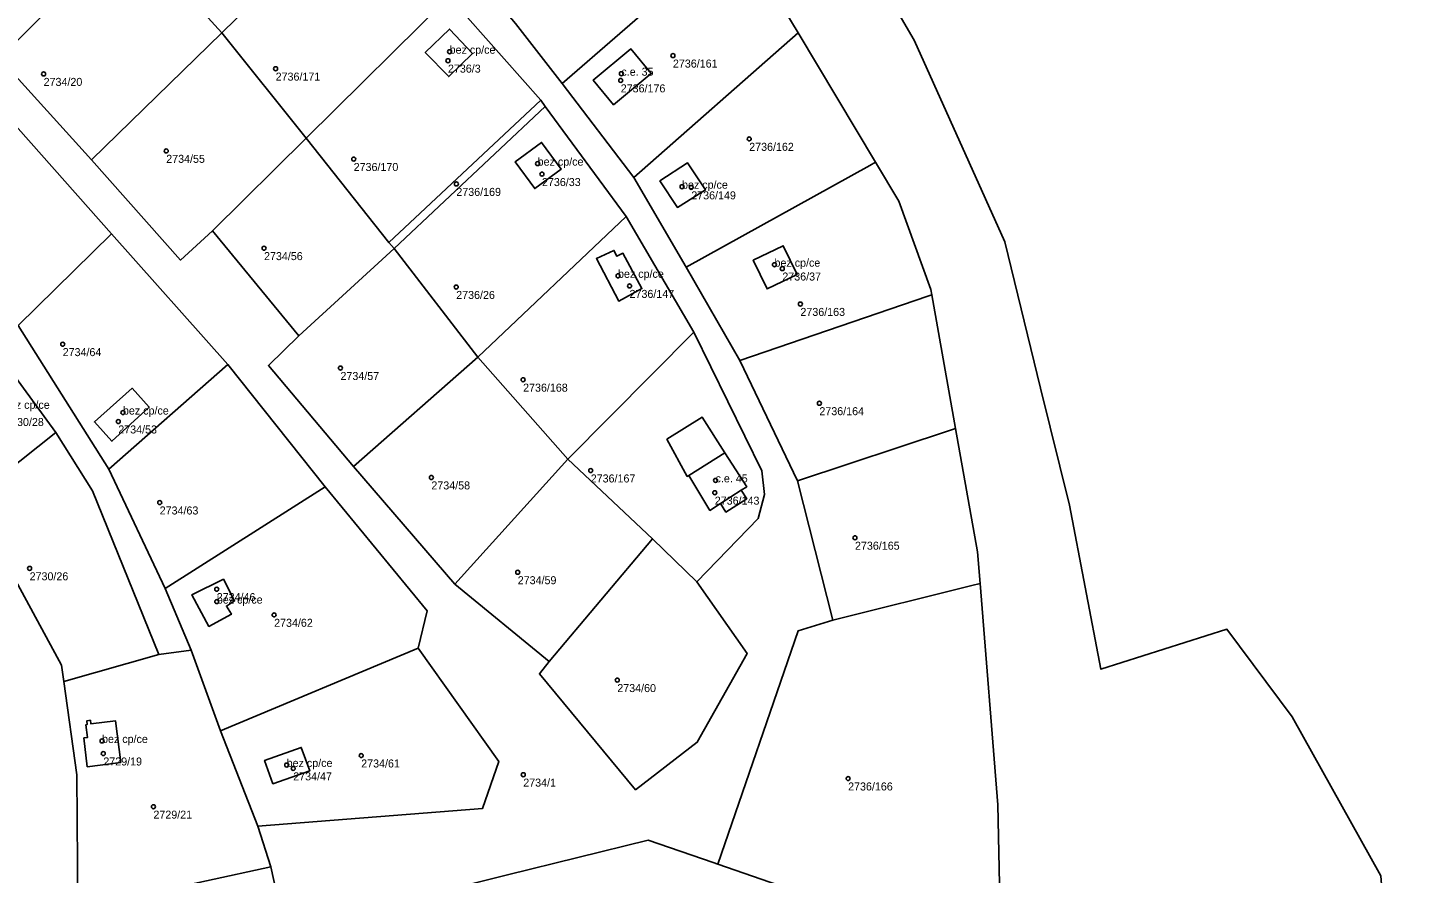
# Model space of a CAD drawing. Extents: x -878211 to -870363, y -1058464 to -1052522.
# Drawn here: x -872982.4 to -872810.4, y -1055612.8 to -1055507.2 of the extents above; entities that cross this region are included whole.
import ezdxf

# ---------------------------------------------------------------- set-up
doc = ezdxf.new("R2010")
doc.units = 0
for name, color, linetype in [('Definiční body', 7, 'Continuous'), ('Polygon budovy', 7, 'Continuous'), ('Polygon parcely', 7, 'Continuous')]:
    doc.layers.add(name, color=color, linetype=linetype)

msp = doc.modelspace()

# ---------------------------------------------------------------- linework, layer by layer
at = {"layer": 'Definiční body'}
for centre in [(-872929.91, -1055511.29994), (-872929.7, -1055510.17994), (-872901.8, -1055510.66994), (-872980.43, -1055512.95994), (-872951.44, -1055512.29994), (-872908.24, -1055512.92994), (-872908.32, -1055513.76994), (-872892.27, -1055521.06994), (-872965.11, -1055522.56994), (-872941.69, -1055523.58994), (-872918.7, -1055524.15994), (-872918.16, -1055525.46994), (-872928.86, -1055526.69994), (-872900.66, -1055527.03994), (-872899.51, -1055527.12994), (-872952.89, -1055534.71994), (-872889.11, -1055536.77994), (-872888.13, -1055537.26994), (-872908.66, -1055538.16994), (-872928.88, -1055539.56994), (-872907.22, -1055539.43994), (-872885.87, -1055541.68994), (-872978.05, -1055546.70994), (-872943.34, -1055549.68994), (-872920.52, -1055551.14994), (-872883.5, -1055554.08994), (-872971.1, -1055556.36994), (-872970.52, -1055555.24994), (-872931.98, -1055563.35994), (-872912.07, -1055562.48994), (-872896.47, -1055563.71994), (-872965.93, -1055566.48994), (-872896.57, -1055565.25994), (-872879.05, -1055570.88994), (-872982.18, -1055574.70994), (-872921.19, -1055575.19994), (-872958.8, -1055577.30994), (-872958.79, -1055578.85994), (-872951.63, -1055580.51994), (-872908.75, -1055588.66994), (-872973.13, -1055596.26994), (-872972.97, -1055597.83994), (-872950.06, -1055599.26994), (-872940.75, -1055598.08994), (-872949.24, -1055599.69994), (-872920.5, -1055600.47994), (-872879.91, -1055600.95994), (-872966.71, -1055604.47994)]:
    msp.add_circle(centre, 0.25, dxfattribs=at)
at = {"layer": 'Polygon budovy'}
for points in [[(-872929.73, -1055507.35), (-872932.74, -1055510.26), (-872929.82, -1055513.28), (-872926.84, -1055510.39)], [(-872907.05, -1055509.82), (-872911.75, -1055513.73), (-872909.22, -1055516.8), (-872904.5, -1055512.91)], [(-872918.22, -1055521.5), (-872921.53, -1055523.95), (-872919.06, -1055527.28), (-872915.75, -1055524.83)], [(-872899.96, -1055524.06), (-872903.42, -1055526.31), (-872901.23, -1055529.62), (-872897.75, -1055527.45)], [(-872909.17, -1055534.99), (-872911.36, -1055536.02), (-872908.57, -1055541.33), (-872905.67, -1055539.76), (-872908.05, -1055535.36), (-872908.79, -1055535.73)], [(-872888.01, -1055534.41), (-872891.77, -1055536.22), (-872890.04, -1055539.81), (-872886.29, -1055537.99)], [(-872974.08, -1055556.42), (-872971.9, -1055558.84), (-872967.23, -1055554.56), (-872969.38, -1055552.22)], [(-872899.82, -1055563.12), (-872897.18, -1055567.48), (-872895.84, -1055566.62), (-872893.26, -1055564.96), (-872892.57, -1055564.52), (-872895.31, -1055560.27)], [(-872957.97, -1055576.06), (-872961.9, -1055578.01), (-872959.78, -1055581.95), (-872956.96, -1055580.43), (-872957.59, -1055579.41), (-872956.57, -1055578.78)], [(-872974.97, -1055599.48), (-872970.79, -1055598.95), (-872971.46, -1055593.75), (-872974.53, -1055594.14), (-872974.59, -1055593.69), (-872975.04, -1055593.76), (-872974.98, -1055594.21), (-872975.16, -1055594.26), (-872974.94, -1055595.83), (-872975.39, -1055595.88)], [(-872948.23, -1055597.08), (-872952.82, -1055598.7), (-872951.79, -1055601.62), (-872947.18, -1055599.98)]]:
    msp.add_lwpolyline(points, close=True, dxfattribs=at)
at = {"layer": 'Polygon parcely'}
for points in [[(-872982.18, -1055412.65), (-872978.04, -1055415.08), (-872953.47, -1055426.83), (-872933.41, -1055438.65), (-872908.58, -1055458.25), (-872893.32, -1055473.65), (-872880.78, -1055493.08), (-872871.65, -1055508.75), (-872860.31, -1055533.92), (-872855.88, -1055552.21), (-872852.26, -1055566.8), (-872848.32, -1055587.31), (-872832.58, -1055582.31), (-872824.41, -1055593.27), (-872813.35, -1055613.13), (-872810.73, -1055647.9), (-872811.81, -1055738.36), (-872803.05, -1055780)], [(-872891.16, -1055568.47), (-872898.83, -1055576.38), (-872892.53, -1055585.35), (-872898.76, -1055596.43), (-872906.47, -1055602.36), (-872918.48, -1055587.88), (-872917.26, -1055586.33), (-872929.04, -1055576.67), (-872941.71, -1055561.99), (-872952.34, -1055549.39), (-872948.53, -1055545.66), (-872959.31, -1055532.53), (-872963.32, -1055536.21), (-872974.43, -1055523.69), (-872985.98, -1055510.98), (-872998.02, -1055498.34), (-873014.93, -1055481.2), (-873029.77, -1055466.63), (-873034.26, -1055458.02), (-873031.34, -1055453.53), (-873063.96, -1055439.4), (-873051.91, -1055450.53)], [(-872922.49, -1055612.99), (-872904.89, -1055608.67), (-872896.77, -1055611.44), (-872896.17, -1055611.64), (-872886.15, -1055582.51), (-872881.82, -1055581.19), (-872886.23, -1055563.79), (-872893.45, -1055548.76), (-872900.14, -1055537.1), (-872906.7, -1055525.87), (-872915.64, -1055514.13), (-872921.45, -1055506.65), (-872924.49, -1055503.03), (-872930.74, -1055496.27), (-872932.98, -1055494.01), (-872942.14, -1055484.63), (-872951.57, -1055475.45), (-872961.08, -1055466.71), (-872971.11, -1055458.8), (-872974.23, -1055456.58), (-872977.49, -1055454.45), (-872980.43, -1055452.7), (-872982.46, -1055451.81)], [(-872985.07, -1055454.9), (-872980.93, -1055456.79), (-872977.94, -1055458.48), (-872974.9, -1055460.41), (-872968.59, -1055465.08), (-872966.1, -1055467.05), (-872953.16, -1055478.65), (-872940.77, -1055490.78), (-872929.74, -1055503.28), (-872918.31, -1055516.24), (-872917.76, -1055517.02), (-872907.63, -1055530.74), (-872899.19, -1055545.2), (-872890.69, -1055562.51), (-872890.37, -1055565.48), (-872891.16, -1055568.47)], [(-872813.35, -1055613.13), (-872824.41, -1055593.27), (-872832.58, -1055582.31), (-872848.32, -1055587.31), (-872852.26, -1055566.8), (-872855.88, -1055552.21), (-872860.31, -1055533.92), (-872871.65, -1055508.75), (-872880.78, -1055493.08)], [(-872894.04, -1055495.39), (-872891.13, -1055499.53), (-872886.16, -1055507.84), (-872876.48, -1055523.99), (-872873.59, -1055528.83), (-872869.57, -1055539.86), (-872869.44, -1055540.56), (-872866.48, -1055557.22), (-872863.73, -1055572.66), (-872863.41, -1055576.6), (-872861.2, -1055604.24), (-872860.94, -1055616.17)], [(-872986.56, -1055516.49), (-872971.94, -1055532.93), (-872957.42, -1055549.23), (-872945.25, -1055564.53), (-872932.51, -1055580), (-872933.65, -1055584.67), (-872923.56, -1055598.85), (-872925.59, -1055604.69), (-872953.67, -1055606.89), (-872952.06, -1055611.98), (-872950.31, -1055619.92)], [(-872985.86, -1055548.19), (-872978.91, -1055557.75), (-872974.32, -1055565.03), (-872966.02, -1055585.47), (-872961.99, -1055584.94), (-872965.26, -1055577.22), (-872972.28, -1055562.33), (-872983.61, -1055544.39)], [(-872976.14, -1055617.23), (-872976.3, -1055600.49), (-872977.92, -1055588.86), (-872978.21, -1055586.79), (-872985.27, -1055573.71)]]:
    msp.add_lwpolyline(points, dxfattribs=at)
for points in [[(-872969.83, -1055495.01), (-872958.18, -1055507.81), (-872940.77, -1055490.78), (-872953.16, -1055478.65)], [(-872980.98, -1055481.99), (-872998.02, -1055498.34), (-872985.98, -1055510.98), (-872969.83, -1055495.01)], [(-872894.04, -1055495.39), (-872903.09, -1055484.11), (-872924.49, -1055503.03), (-872921.45, -1055506.65), (-872915.64, -1055514.13)], [(-872929.74, -1055503.28), (-872940.77, -1055490.78), (-872958.18, -1055507.81), (-872947.64, -1055520.98)], [(-872958.18, -1055507.81), (-872969.83, -1055495.01), (-872985.98, -1055510.98), (-872974.43, -1055523.69)], [(-872886.16, -1055507.84), (-872891.13, -1055499.53), (-872894.04, -1055495.39), (-872915.64, -1055514.13), (-872906.7, -1055525.87)], [(-872929.74, -1055503.28), (-872947.64, -1055520.98), (-872937.3, -1055534.01), (-872918.31, -1055516.24)], [(-872958.18, -1055507.81), (-872974.43, -1055523.69), (-872963.32, -1055536.21), (-872959.31, -1055532.53), (-872947.64, -1055520.98)], [(-872926.84, -1055510.39), (-872929.73, -1055507.35), (-872932.74, -1055510.26), (-872929.82, -1055513.28)], [(-872926.84, -1055510.39), (-872929.82, -1055513.28), (-872932.74, -1055510.26), (-872929.73, -1055507.35)], [(-872876.48, -1055523.99), (-872886.16, -1055507.84), (-872906.7, -1055525.87), (-872900.14, -1055537.1), (-872877.18, -1055524.38)], [(-872911.75, -1055513.73), (-872909.22, -1055516.8), (-872904.5, -1055512.91), (-872907.05, -1055509.82)], [(-872911.75, -1055513.73), (-872907.05, -1055509.82), (-872904.5, -1055512.91), (-872909.22, -1055516.8)], [(-872999.11, -1055534.47), (-872983.61, -1055544.39), (-872971.94, -1055532.93), (-872986.56, -1055516.49)], [(-872937.3, -1055534.01), (-872936.62, -1055534.74), (-872917.76, -1055517.02), (-872918.31, -1055516.24)], [(-872926.19, -1055548.35), (-872907.63, -1055530.74), (-872917.76, -1055517.02), (-872936.62, -1055534.74)], [(-872937.3, -1055534.01), (-872947.64, -1055520.98), (-872959.31, -1055532.53), (-872948.53, -1055545.66), (-872936.62, -1055534.74)], [(-872921.53, -1055523.95), (-872918.22, -1055521.5), (-872915.75, -1055524.83), (-872919.06, -1055527.28)], [(-872921.53, -1055523.95), (-872919.06, -1055527.28), (-872915.75, -1055524.83), (-872918.22, -1055521.5)], [(-872901.23, -1055529.62), (-872897.75, -1055527.45), (-872899.96, -1055524.06), (-872903.42, -1055526.31)], [(-872901.23, -1055529.62), (-872903.42, -1055526.31), (-872899.96, -1055524.06), (-872897.75, -1055527.45)], [(-872869.44, -1055540.56), (-872869.57, -1055539.86), (-872873.59, -1055528.83), (-872876.48, -1055523.99), (-872877.18, -1055524.38), (-872900.14, -1055537.1), (-872893.45, -1055548.76), (-872869.94, -1055540.73)], [(-872899.19, -1055545.2), (-872907.63, -1055530.74), (-872926.19, -1055548.35), (-872914.92, -1055561.06)], [(-872971.94, -1055532.93), (-872983.61, -1055544.39), (-872972.28, -1055562.33), (-872957.42, -1055549.23)], [(-872926.19, -1055548.35), (-872936.62, -1055534.74), (-872948.53, -1055545.66), (-872952.34, -1055549.39), (-872941.71, -1055561.99)], [(-872911.36, -1055536.02), (-872908.57, -1055541.33), (-872905.67, -1055539.76), (-872908.05, -1055535.36), (-872908.79, -1055535.73), (-872909.17, -1055534.99)], [(-872911.36, -1055536.02), (-872909.17, -1055534.99), (-872908.79, -1055535.73), (-872908.05, -1055535.36), (-872905.67, -1055539.76), (-872908.57, -1055541.33)], [(-872886.29, -1055537.99), (-872888.01, -1055534.41), (-872891.77, -1055536.22), (-872890.04, -1055539.81)], [(-872886.29, -1055537.99), (-872890.04, -1055539.81), (-872891.77, -1055536.22), (-872888.01, -1055534.41)], [(-872978.91, -1055557.75), (-872985.86, -1055548.19), (-872992.96, -1055539.61), (-872996.09, -1055542.86), (-873008.8, -1055554.46), (-872992.23, -1055568.32)], [(-872867.13, -1055557.44), (-872866.48, -1055557.22), (-872869.44, -1055540.56), (-872869.94, -1055540.73), (-872893.45, -1055548.76), (-872886.23, -1055563.79)], [(-872914.92, -1055561.06), (-872904.34, -1055571.01), (-872898.83, -1055576.38), (-872891.16, -1055568.47), (-872890.37, -1055565.48), (-872890.69, -1055562.51), (-872899.19, -1055545.2)], [(-872957.42, -1055549.23), (-872972.28, -1055562.33), (-872965.26, -1055577.22), (-872945.25, -1055564.53)], [(-872926.19, -1055548.35), (-872941.71, -1055561.99), (-872929.04, -1055576.67), (-872914.92, -1055561.06)], [(-872967.23, -1055554.56), (-872969.38, -1055552.22), (-872974.08, -1055556.42), (-872971.9, -1055558.84)], [(-872967.23, -1055554.56), (-872971.9, -1055558.84), (-872974.08, -1055556.42), (-872969.38, -1055552.22)], [(-872895.31, -1055560.27), (-872898.16, -1055555.81), (-872902.56, -1055558.59), (-872900.01, -1055563.23), (-872899.82, -1055563.12), (-872897.18, -1055567.48), (-872895.84, -1055566.62), (-872895.17, -1055567.67), (-872892.58, -1055566.01), (-872893.26, -1055564.96), (-872892.57, -1055564.52)], [(-872895.31, -1055560.27), (-872892.57, -1055564.52), (-872893.26, -1055564.96), (-872892.58, -1055566.01), (-872895.17, -1055567.67), (-872895.84, -1055566.62), (-872897.18, -1055567.48), (-872899.82, -1055563.12), (-872900.01, -1055563.23), (-872902.56, -1055558.59), (-872898.16, -1055555.81)], [(-872992.23, -1055568.32), (-872985.27, -1055573.71), (-872978.21, -1055586.79), (-872977.92, -1055588.86), (-872966.02, -1055585.47), (-872974.32, -1055565.03), (-872978.91, -1055557.75)], [(-872886.23, -1055563.79), (-872881.82, -1055581.19), (-872864.46, -1055576.86), (-872863.41, -1055576.6), (-872863.73, -1055572.66), (-872866.48, -1055557.22), (-872867.13, -1055557.44)], [(-872904.34, -1055571.01), (-872914.92, -1055561.06), (-872929.04, -1055576.67), (-872917.26, -1055586.33)], [(-872965.26, -1055577.22), (-872961.99, -1055584.94), (-872958.34, -1055595.02), (-872933.65, -1055584.67), (-872932.51, -1055580), (-872945.25, -1055564.53)], [(-872898.83, -1055576.38), (-872904.34, -1055571.01), (-872917.26, -1055586.33), (-872918.48, -1055587.88), (-872906.47, -1055602.36), (-872898.76, -1055596.43), (-872892.53, -1055585.35)], [(-872961.9, -1055578.01), (-872959.78, -1055581.95), (-872956.96, -1055580.43), (-872957.59, -1055579.41), (-872956.57, -1055578.78), (-872957.97, -1055576.06)], [(-872961.9, -1055578.01), (-872957.97, -1055576.06), (-872956.57, -1055578.78), (-872957.59, -1055579.41), (-872956.96, -1055580.43), (-872959.78, -1055581.95)], [(-872881.82, -1055581.19), (-872886.15, -1055582.51), (-872896.17, -1055611.64), (-872875.48, -1055618.83), (-872865.12, -1055622.24), (-872864.86, -1055618.1), (-872860.94, -1055616.17), (-872861.2, -1055604.24), (-872863.41, -1055576.6), (-872864.46, -1055576.86)], [(-872977.92, -1055588.86), (-872976.3, -1055600.49), (-872976.14, -1055617.23), (-872952.06, -1055611.98), (-872953.67, -1055606.89), (-872958.34, -1055595.02), (-872961.99, -1055584.94), (-872966.02, -1055585.47)], [(-872933.65, -1055584.67), (-872958.34, -1055595.02), (-872953.67, -1055606.89), (-872925.59, -1055604.69), (-872923.56, -1055598.85)], [(-872974.97, -1055599.48), (-872970.79, -1055598.95), (-872971.46, -1055593.75), (-872974.53, -1055594.14), (-872974.59, -1055593.69), (-872975.04, -1055593.76), (-872974.98, -1055594.21), (-872975.16, -1055594.26), (-872974.94, -1055595.83), (-872975.39, -1055595.88)], [(-872974.97, -1055599.48), (-872975.39, -1055595.88), (-872974.94, -1055595.83), (-872975.16, -1055594.26), (-872974.98, -1055594.21), (-872975.04, -1055593.76), (-872974.59, -1055593.69), (-872974.53, -1055594.14), (-872971.46, -1055593.75), (-872970.79, -1055598.95)], [(-872952.82, -1055598.7), (-872951.79, -1055601.62), (-872947.18, -1055599.98), (-872948.23, -1055597.08)], [(-872952.82, -1055598.7), (-872948.23, -1055597.08), (-872947.18, -1055599.98), (-872951.79, -1055601.62)], [(-872922.49, -1055612.99), (-872950.31, -1055619.92), (-872955.88, -1055621.31), (-872949.42, -1055646.23), (-872945.28, -1055645.89), (-872943.89, -1055647.45), (-872940.98, -1055649.94), (-872900.71, -1055657.95), (-872870.69, -1055651.02), (-872869.95, -1055650.67), (-872874.26, -1055632.6), (-872875.48, -1055618.83), (-872896.17, -1055611.64), (-872896.77, -1055611.44), (-872904.89, -1055608.67)], [(-872975.78, -1055634.42), (-872956.99, -1055633.8), (-872959.53, -1055622.19), (-872955.88, -1055621.31), (-872950.31, -1055619.92), (-872952.06, -1055611.98), (-872976.14, -1055617.23)]]:
    msp.add_lwpolyline(points, close=True, dxfattribs=at)

# ---------------------------------------------------------------- texts
at = {"layer": 'Definiční body'}
for s, p in [('bez cp/ce', (-872929.7, -1055510.429)), ('2736/161', (-872901.8, -1055512.159)), ('2736/171', (-872951.44, -1055513.789)), ('2736/3', (-872929.91, -1055512.789)), ('c.e. 35', (-872908.24, -1055513.179)), ('2734/20', (-872980.43, -1055514.449)), ('2736/176', (-872908.32, -1055515.259)), ('2736/162', (-872892.27, -1055522.559)), ('2734/55', (-872965.11, -1055524.059)), ('bez cp/ce', (-872918.7, -1055524.409)), ('2736/170', (-872941.69, -1055525.079)), ('2736/33', (-872918.16, -1055526.959)), ('bez cp/ce', (-872900.66, -1055527.29)), ('2736/169', (-872928.86, -1055528.189)), ('2736/149', (-872899.51, -1055528.619)), ('2734/56', (-872952.89, -1055536.209)), ('bez cp/ce', (-872908.66, -1055538.419)), ('bez cp/ce', (-872889.11, -1055537.03)), ('2736/37', (-872888.13, -1055538.759)), ('2736/26', (-872928.88, -1055541.059)), ('2736/147', (-872907.22, -1055540.929)), ('2736/163', (-872885.87, -1055543.179)), ('2734/64', (-872978.05, -1055548.199)), ('2734/57', (-872943.34, -1055551.179)), ('2736/168', (-872920.52, -1055552.639)), ('bez cp/ce', (-872985.39, -1055554.78)), ('bez cp/ce', (-872970.52, -1055555.5)), ('2736/164', (-872883.5, -1055555.579)), ('2730/28', (-872985.24, -1055556.929)), ('2734/53', (-872971.1, -1055557.859)), ('2736/167', (-872912.07, -1055563.979)), ('c.e. 45', (-872896.47, -1055563.97)), ('2734/58', (-872931.98, -1055564.849)), ('2736/143', (-872896.57, -1055566.749)), ('2734/63', (-872965.93, -1055567.979)), ('2736/165', (-872879.05, -1055572.379)), ('2730/26', (-872982.18, -1055576.199)), ('2734/59', (-872921.19, -1055576.689)), ('2734/46', (-872958.8, -1055578.799)), ('bez cp/ce', (-872958.79, -1055579.11)), ('2734/62', (-872951.63, -1055582.009)), ('2734/60', (-872908.75, -1055590.159)), ('bez cp/ce', (-872973.13, -1055596.52)), ('2729/19', (-872972.97, -1055599.329)), ('bez cp/ce', (-872950.06, -1055599.52)), ('2734/61', (-872940.75, -1055599.579)), ('2734/47', (-872949.24, -1055601.189)), ('2734/1', (-872920.5, -1055601.969)), ('2736/166', (-872879.91, -1055602.449)), ('2729/21', (-872966.71, -1055605.969))]:
    msp.add_text(s, height=0.999996, dxfattribs=at).set_placement(p)

doc.saveas('drawing.dxf')
